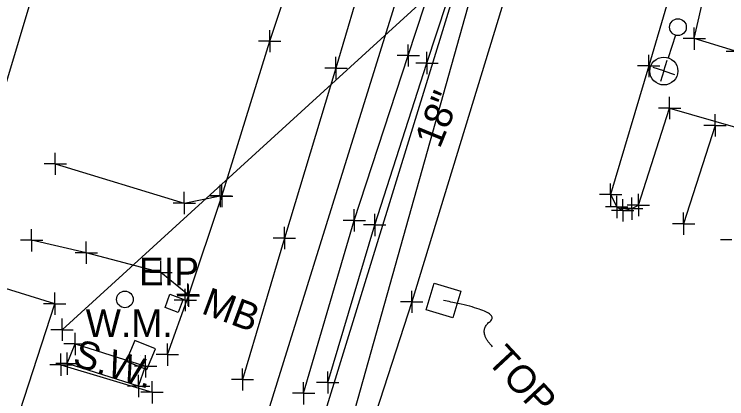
# Model space of a CAD drawing. Extents: x 0 to 1944463, y 0 to 420651.
# Drawn here: x 1943250.3 to 1943378, y 416977.5 to 417046.5 of the extents above; entities that cross this region are included whole.
import ezdxf

# ---------------------------------------------------------------- set-up
doc = ezdxf.new("R2010")
doc.units = 0
for name, color, linetype in [('SUR - DRG - Storm Sewer', 7, 'Continuous'), ('SUR - DRG - Storm Sewer Text', 7, 'Continuous'), ('SUR - DTM - Breaklines', 7, 'Continuous'), ('SUR - DTM - Breaklines - Points - Locators', 7, 'Continuous'), ('SUR - NON-TRAN - Buildings', 7, 'Continuous'), ('SUR - NON-TRAN - Buildings - Points - Locators', 7, 'Continuous'), ('SUR - NON-TRAN - Features', 7, 'Continuous'), ('SUR - NON-TRAN - Features - Points - Locators', 7, 'Continuous'), ('SUR - PROPERTY - Property Lines', 7, 'Continuous'), ('SUR - PROPERTY - Property Markers', 7, 'Continuous'), ('SUR - TR-CTRL - Pavement Marking', 7, 'Continuous'), ('SUR - TR-CTRL - Pavement Marking - Points - Locators', 7, 'Continuous'), ('SUR - TRAN - Features', 7, 'Continuous'), ('SUR - TRAN - Features - Points - Locators', 7, 'Continuous'), ('SUR - TRAN - Roads', 7, 'Continuous'), ('SUR - UTL - Electric (Lighting)', 7, 'Continuous'), ('SUR - UTL - Electric (Lighting) - Points - Locators', 7, 'Continuous'), ('SUR - UTL - Overhead Wire Crossings', 7, 'Continuous'), ('SUR - UTL - Overhead Wire Crossings - Points - Locators', 7, 'Continuous'), ('SUR - UTL - Sanitary Sewer', 7, 'Continuous'), ('SUR - UTL - Water', 7, 'Continuous'), ('SUR - UTL - Water - Points - Locators', 7, 'Continuous'), ('SUR - UTL - Water Text', 7, 'Continuous')]:
    doc.layers.add(name, color=color, linetype=linetype)

msp = doc.modelspace()

# ---------------------------------------------------------------- linework, layer by layer
at = {"layer": 'SUR - DRG - Storm Sewer'}
msp.add_line((1943327.23, 416995.13), (1943327.23, 416995.13), dxfattribs=at)
for points in [[(1943349.94, 417117.82), (1943305.85, 416974.64)], [(1943324.11, 416993.46), (1943325.56, 416998.25), (1943330.34, 416996.8), (1943328.9, 416992.01), (1943324.11, 416993.46)]]:
    msp.add_lwpolyline(points, dxfattribs=at)
at = {"layer": 'SUR - DRG - Storm Sewer Text'}
msp.add_open_spline([(1943336.02, 416986.86), (1943333.29, 416989.59), (1943337.8, 416993.16), (1943327.23, 416995.13)], degree=2, dxfattribs=at)
at = {"layer": 'SUR - DTM - Breaklines'}
for points in [[(1943333.65, 417124.04), (1943324.8, 417094.84), (1943316.58, 417066.13), (1943307.95, 417036.81), (1943298.71, 417006.34), (1943291.2, 416980.98)], [(1943302.15, 416978.52), (1943311.22, 417009.49), (1943320.9, 417039.06), (1943329.8, 417066.17), (1943339.05, 417096.18), (1943347.11, 417120.18)]]:
    msp.add_lwpolyline(points, dxfattribs=at)
at = {"layer": 'SUR - DTM - Breaklines - Points - Locators'}
for p, q in [((1943320.9, 417039.06), (1943320.9, 417041.06)), ((1943320.9, 417039.06), (1943318.9, 417039.06)), ((1943320.9, 417039.06), (1943322.9, 417039.06)), ((1943320.9, 417039.06), (1943320.9, 417037.06)), ((1943307.95, 417036.81), (1943307.95, 417038.81)), ((1943307.95, 417036.81), (1943305.95, 417036.81)), ((1943307.95, 417036.81), (1943309.95, 417036.81)), ((1943307.95, 417036.81), (1943307.95, 417034.81)), ((1943311.22, 417009.49), (1943311.22, 417011.49)), ((1943298.71, 417006.34), (1943298.71, 417008.34)), ((1943311.22, 417009.49), (1943309.22, 417009.49)), ((1943311.22, 417009.49), (1943313.22, 417009.49)), ((1943311.22, 417009.49), (1943311.22, 417007.49)), ((1943298.71, 417006.34), (1943296.71, 417006.34)), ((1943298.71, 417006.34), (1943300.71, 417006.34)), ((1943298.71, 417006.34), (1943298.71, 417004.34)), ((1943291.2, 416980.98), (1943291.2, 416982.98)), ((1943291.2, 416980.98), (1943289.2, 416980.98)), ((1943291.2, 416980.98), (1943293.2, 416980.98)), ((1943291.2, 416980.98), (1943291.2, 416978.98)), ((1943302.15, 416978.52), (1943302.15, 416980.52)), ((1943302.15, 416978.52), (1943300.15, 416978.52)), ((1943302.15, 416978.52), (1943304.15, 416978.52)), ((1943302.15, 416978.52), (1943302.15, 416976.52))]:
    msp.add_line(p, q, dxfattribs=at)
at = {"layer": 'SUR - NON-TRAN - Buildings'}
for points in [[(1943253.69, 417050.3), (1943244.76, 417052.84), (1943247.18, 417055.11), (1943213.02, 417065.75), (1943198.38, 417067.79), (1943190.85, 417042.17), (1943211.86, 417031.92), (1943208.58, 417017.53), (1943233.07, 417010.07), (1943238.48, 417027.27), (1943246.1, 417025.09)], [(1943257.55, 416994.56), (1943198.51, 417012.89), (1943192.85, 416993.76), (1943251.31, 416975.24)]]:
    msp.add_lwpolyline(points, close=True, dxfattribs=at)
at = {"layer": 'SUR - NON-TRAN - Buildings - Points - Locators'}
for q in [(1943257.55, 416996.56), (1943255.55, 416994.56), (1943259.55, 416994.56), (1943257.55, 416992.56)]:
    msp.add_line((1943257.55, 416994.56), q, dxfattribs=at)
at = {"layer": 'SUR - NON-TRAN - Features'}
for p, q in [((1943278.94, 416994.64), (1943278.94, 416994.64)), ((1943272.58, 416979.79), (1943273.84, 416983.34))]:
    msp.add_line(p, q, dxfattribs=at)
msp.add_lwpolyline([(1943277.32, 416993.86), (1943278.2, 416996.25), (1943280.55, 416995.38), (1943279.66, 416992.99)], close=True, dxfattribs=at)
msp.add_lwpolyline([(1943272.58, 416979.79), (1943259.75, 416983.83), (1943261.21, 416987.36), (1943273.84, 416983.34)], dxfattribs=at)
at = {"layer": 'SUR - NON-TRAN - Features - Points - Locators'}
for p, q in [((1943261.21, 416987.36), (1943261.21, 416989.36)), ((1943261.21, 416987.36), (1943259.21, 416987.36)), ((1943261.21, 416987.36), (1943263.21, 416987.36)), ((1943261.21, 416987.36), (1943261.21, 416985.36)), ((1943259.75, 416983.83), (1943259.75, 416985.83)), ((1943273.84, 416983.34), (1943273.84, 416985.34)), ((1943259.75, 416983.83), (1943257.75, 416983.83)), ((1943259.75, 416983.83), (1943261.75, 416983.83)), ((1943259.75, 416983.83), (1943259.75, 416981.83)), ((1943273.84, 416983.34), (1943271.84, 416983.34)), ((1943273.84, 416983.34), (1943275.84, 416983.34)), ((1943273.84, 416983.34), (1943273.84, 416981.34)), ((1943272.58, 416979.79), (1943272.58, 416981.79)), ((1943272.58, 416979.79), (1943270.58, 416979.79)), ((1943272.58, 416979.79), (1943274.58, 416979.79)), ((1943272.58, 416979.79), (1943272.58, 416977.79))]:
    msp.add_line(p, q, dxfattribs=at)
at = {"layer": 'SUR - PROPERTY - Property Lines'}
for p, q in [((1943296.08, 417041.63), (1943296.08, 417043.63)), ((1943296.08, 417041.63), (1943294.08, 417041.63)), ((1943296.08, 417041.63), (1943298.08, 417041.63)), ((1943296.08, 417041.63), (1943296.08, 417039.63)), ((1943324.26, 417037.71), (1943324.26, 417039.71)), ((1943324.26, 417037.71), (1943322.26, 417037.71)), ((1943324.26, 417037.71), (1943326.26, 417037.71)), ((1943324.26, 417037.71), (1943324.26, 417035.71)), ((1943287.47, 417013.87), (1943287.47, 417015.87)), ((1943287.47, 417013.87), (1943285.47, 417013.87)), ((1943287.47, 417013.87), (1943289.47, 417013.87)), ((1943287.47, 417013.87), (1943287.47, 417011.87)), ((1943314.9, 417008.68), (1943314.9, 417010.68)), ((1943314.9, 417008.68), (1943312.9, 417008.68)), ((1943314.9, 417008.68), (1943316.9, 417008.68)), ((1943314.9, 417008.68), (1943314.9, 417006.68)), ((1943280.95, 416995.22), (1943280.95, 416997.22)), ((1943281.5, 416995.98), (1943281.5, 416997.98)), ((1943281.5, 416995.98), (1943279.5, 416995.98)), ((1943281.5, 416995.98), (1943283.5, 416995.98)), ((1943281.5, 416995.98), (1943281.5, 416993.98)), ((1943280.95, 416995.22), (1943278.95, 416995.22)), ((1943280.95, 416995.22), (1943282.95, 416995.22)), ((1943280.95, 416995.22), (1943280.95, 416993.22)), ((1943277.74, 416985.44), (1943277.74, 416987.44)), ((1943277.74, 416985.44), (1943275.74, 416985.44)), ((1943277.74, 416985.44), (1943279.74, 416985.44)), ((1943277.74, 416985.44), (1943277.74, 416983.44)), ((1943306.48, 416980.44), (1943306.48, 416982.44)), ((1943306.48, 416980.44), (1943304.48, 416980.44)), ((1943306.48, 416980.44), (1943308.48, 416980.44)), ((1943306.48, 416980.44), (1943306.48, 416978.44))]:
    msp.add_line(p, q, dxfattribs=at)
at = {"layer": 'SUR - PROPERTY - Property Markers'}
msp.add_circle((1943270.13, 416995.34), 1.5, dxfattribs=at)
at = {"layer": 'SUR - TR-CTRL - Pavement Marking'}
msp.add_lwpolyline([(1943375.89, 417026.54), (1943370.25, 417008.89)], dxfattribs=at)
at = {"layer": 'SUR - TR-CTRL - Pavement Marking - Points - Locators'}
for p, q in [((1943379.89, 417039.77), (1943377.89, 417039.77)), ((1943375.89, 417026.54), (1943375.89, 417028.54)), ((1943375.89, 417026.54), (1943373.89, 417026.54)), ((1943375.89, 417026.54), (1943377.89, 417026.54)), ((1943375.89, 417026.54), (1943375.89, 417024.54)), ((1943370.25, 417008.89), (1943370.25, 417010.89)), ((1943370.25, 417008.89), (1943368.25, 417008.89)), ((1943370.25, 417008.89), (1943372.25, 417008.89)), ((1943370.25, 417008.89), (1943370.25, 417006.89)), ((1943378.88, 417005.99), (1943376.88, 417005.99))]:
    msp.add_line(p, q, dxfattribs=at)
at = {"layer": 'SUR - TRAN - Features'}
for points in [[(1943370.64, 417059.8), (1943364, 417037.2), (1943357.16, 417014.13), (1943358.26, 417011.91), (1943359.36, 417011.29), (1943360.97, 417011.61), (1943362.16, 417012.24), (1943367.75, 417029.63), (1943406.31, 417018.53)], [(1943413.35, 417029.48), (1943372.15, 417042.1), (1943375.94, 417058.76), (1943375.09, 417060.07), (1943373.6, 417060.62), (1943370.59, 417059.31)], [(1943257.65, 417019.64), (1943280.77, 417012.61), (1943287.21, 417013.9)], [(1943281.42, 416996.19), (1943276.59, 417000.18), (1943263.2, 417003.71), (1943253.41, 417005.93)], [(1943258.67, 416983.63), (1943275, 416978.68)]]:
    msp.add_lwpolyline(points, dxfattribs=at)
at = {"layer": 'SUR - TRAN - Features - Points - Locators'}
for p, q in [((1943372.15, 417042.1), (1943372.15, 417044.1)), ((1943372.15, 417042.1), (1943370.15, 417042.1)), ((1943372.15, 417042.1), (1943374.15, 417042.1)), ((1943372.15, 417042.1), (1943372.15, 417040.1)), ((1943364, 417037.2), (1943364, 417039.2)), ((1943364, 417037.2), (1943362, 417037.2)), ((1943364, 417037.2), (1943366, 417037.2)), ((1943364, 417037.2), (1943364, 417035.2)), ((1943367.75, 417029.63), (1943367.75, 417031.63)), ((1943367.75, 417029.63), (1943365.75, 417029.63)), ((1943367.75, 417029.63), (1943369.75, 417029.63)), ((1943367.75, 417029.63), (1943367.75, 417027.63)), ((1943257.65, 417019.64), (1943257.65, 417021.64)), ((1943257.65, 417019.64), (1943255.65, 417019.64)), ((1943257.65, 417019.64), (1943259.65, 417019.64)), ((1943257.65, 417019.64), (1943257.65, 417017.64)), ((1943357.16, 417014.13), (1943357.16, 417016.13)), ((1943287.21, 417013.9), (1943287.21, 417015.9)), ((1943280.77, 417012.61), (1943280.77, 417014.61)), ((1943287.21, 417013.9), (1943285.21, 417013.9)), ((1943287.21, 417013.9), (1943289.21, 417013.9)), ((1943287.21, 417013.9), (1943287.21, 417011.9)), ((1943357.16, 417014.13), (1943355.16, 417014.13)), ((1943357.16, 417014.13), (1943359.16, 417014.13)), ((1943357.16, 417014.13), (1943357.16, 417012.13)), ((1943358.26, 417011.91), (1943358.26, 417013.91)), ((1943360.97, 417011.61), (1943360.97, 417013.61)), ((1943362.16, 417012.24), (1943362.16, 417014.24)), ((1943280.77, 417012.61), (1943278.77, 417012.61)), ((1943280.77, 417012.61), (1943282.77, 417012.61)), ((1943280.77, 417012.61), (1943280.77, 417010.61)), ((1943359.36, 417011.29), (1943359.36, 417013.29)), ((1943362.16, 417012.24), (1943360.16, 417012.24)), ((1943362.16, 417012.24), (1943364.16, 417012.24)), ((1943362.16, 417012.24), (1943362.16, 417010.24)), ((1943358.26, 417011.91), (1943356.26, 417011.91)), ((1943359.36, 417011.29), (1943357.36, 417011.29)), ((1943358.26, 417011.91), (1943360.26, 417011.91)), ((1943358.26, 417011.91), (1943358.26, 417009.91)), ((1943360.97, 417011.61), (1943358.97, 417011.61)), ((1943359.36, 417011.29), (1943361.36, 417011.29)), ((1943359.36, 417011.29), (1943359.36, 417009.29)), ((1943360.97, 417011.61), (1943362.97, 417011.61)), ((1943360.97, 417011.61), (1943360.97, 417009.61)), ((1943253.41, 417005.93), (1943253.41, 417007.93)), ((1943253.41, 417005.93), (1943251.41, 417005.93)), ((1943253.41, 417005.93), (1943255.41, 417005.93)), ((1943253.41, 417005.93), (1943253.41, 417003.93)), ((1943263.2, 417003.71), (1943263.2, 417005.71)), ((1943263.2, 417003.71), (1943261.2, 417003.71)), ((1943263.2, 417003.71), (1943265.2, 417003.71)), ((1943263.2, 417003.71), (1943263.2, 417001.71)), ((1943276.59, 417000.18), (1943276.59, 417002.18)), ((1943276.59, 417000.18), (1943274.59, 417000.18)), ((1943276.59, 417000.18), (1943278.59, 417000.18)), ((1943276.59, 417000.18), (1943276.59, 416998.18)), ((1943281.42, 416996.19), (1943281.42, 416998.19)), ((1943281.42, 416996.19), (1943279.42, 416996.19)), ((1943281.42, 416996.19), (1943283.42, 416996.19)), ((1943281.42, 416996.19), (1943281.42, 416994.19)), ((1943258.67, 416983.63), (1943258.67, 416985.63)), ((1943258.67, 416983.63), (1943256.67, 416983.63)), ((1943258.67, 416983.63), (1943260.67, 416983.63)), ((1943258.67, 416983.63), (1943258.67, 416981.63)), ((1943275, 416978.68), (1943275, 416980.68)), ((1943275, 416978.68), (1943273, 416978.68)), ((1943275, 416978.68), (1943277, 416978.68)), ((1943275, 416978.68), (1943275, 416976.68))]:
    msp.add_line(p, q, dxfattribs=at)
at = {"layer": 'SUR - TRAN - Roads'}
msp.add_line((1943280.95, 416995.22), (1943280.95, 416995.22), dxfattribs=at)
for points in [[(1943277.74, 416985.44), (1943281.5, 416995.98), (1943287.47, 417013.87), (1943296.08, 417041.63), (1943304.66, 417067.38), (1943308.16, 417082.4), (1943307.53, 417084.98), (1943310.45, 417101.21), (1943318.14, 417129.01)], [(1943306.48, 416980.44), (1943314.9, 417008.68), (1943324.26, 417037.71), (1943333.22, 417064.91), (1943342.69, 417094.38), (1943348.19, 417119.65)]]:
    msp.add_lwpolyline(points, dxfattribs=at)
at = {"layer": 'SUR - UTL - Electric (Lighting)'}
msp.add_line((1943368.78, 417042.71), (1943367.48, 417038.66), dxfattribs=at)
for centre, radius in [((1943369.24, 417044.14), 1.5), ((1943366.71, 417036.28), 2.5)]:
    msp.add_circle(centre, radius, dxfattribs=at)
at = {"layer": 'SUR - UTL - Electric (Lighting) - Points - Locators'}
for q in [(1943367.32, 417038.2), (1943364.8, 417036.91), (1943366.09, 417034.39), (1943368.61, 417035.68)]:
    msp.add_line((1943366.7, 417036.3), q, dxfattribs=at)
at = {"layer": 'SUR - UTL - Overhead Wire Crossings'}
for points in [[(1943333.69, 417058.2), (1943258.86, 416989.91)], [(1943334.41, 417057.87), (1943287.31, 416890.09)]]:
    msp.add_lwpolyline(points, dxfattribs=at)
at = {"layer": 'SUR - UTL - Overhead Wire Crossings - Points - Locators'}
for q in [(1943258.86, 416991.91), (1943256.86, 416989.91), (1943260.86, 416989.91), (1943258.86, 416987.91)]:
    msp.add_line((1943258.86, 416989.91), q, dxfattribs=at)
at = {"layer": 'SUR - UTL - Sanitary Sewer'}
msp.add_lwpolyline([(1943264.06, 416873.32), (1943353.81, 417161.53)], dxfattribs=at)
at = {"layer": 'SUR - UTL - Water'}
msp.add_line((1943272.97, 416985.35), (1943272.97, 416985.35), dxfattribs=at)
for points in [[(1943364.11, 417112), (1943359.8, 417102.43), (1943342.77, 417064.33), (1943321.53, 416994.9), (1943313.67, 416970.58), (1943297.11, 416917.21)], [(1943270.36, 416984.26), (1943274.06, 416982.75), (1943275.58, 416986.45), (1943271.88, 416987.96), (1943270.36, 416984.26)]]:
    msp.add_lwpolyline(points, dxfattribs=at)
at = {"layer": 'SUR - UTL - Water - Points - Locators'}
for q in [(1943321.53, 416996.9), (1943319.53, 416994.9), (1943323.53, 416994.9), (1943321.53, 416992.9)]:
    msp.add_line((1943321.53, 416994.9), q, dxfattribs=at)

# ---------------------------------------------------------------- texts
at = {"layer": 'SUR - DRG - Storm Sewer Text'}
for s, rotation, p in [('18"', 67.7939, (1943326.54, 417022.23)), ("TOP-1053.91'", 313, (1943334.83, 416984.22))]:
    msp.add_text(s, height=5, rotation=rotation, dxfattribs=at).set_placement(p)
at = {"layer": 'SUR - NON-TRAN - Features'}
for s, rotation, p in [('MB', 339.6481, (1943283.63, 416992.9)), ('S.W.', 342.7984, (1943260.56, 416983.54))]:
    msp.add_text(s, height=5, rotation=rotation, dxfattribs=at).set_placement(p)
at = {"layer": 'SUR - PROPERTY - Property Markers'}
msp.add_text('EIP', height=5, dxfattribs=at).set_placement((1943272.63, 416997.84))
at = {"layer": 'SUR - UTL - Water Text'}
msp.add_text('W.M.', height=5, dxfattribs=at).set_placement((1943263.1, 416988.57))

doc.saveas('drawing.dxf')
